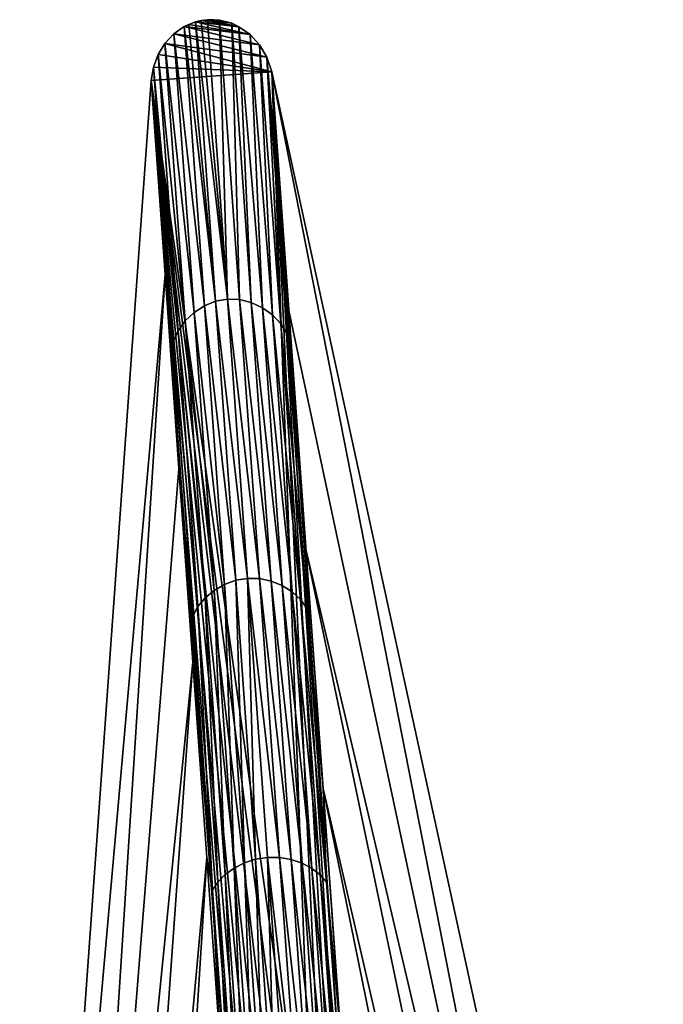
# Model space of a CAD drawing. Header units: millimetres. Extents: x -208 to -25, y 23 to 205.
# Tile 480 of 635: x -125 to -118, y 194 to 205. Entities that reach past the tile are written whole.
import ezdxf

# ---------------------------------------------------------------- set-up
doc = ezdxf.new("R2010")
doc.units = ezdxf.units.MM
doc.header["$LTSCALE"] = 65.185185
for name, color, linetype in [('324', 7, 'CONTINUOUS'), ('379', 7, 'CONTINUOUS'), ('408', 7, 'CONTINUOUS'), ('409', 7, 'CONTINUOUS')]:
    doc.layers.add(name, color=color, linetype=linetype)

msp = doc.modelspace()

# ---------------------------------------------------------------- linework, layer by layer
at = {"layer": '324', "linetype": 'CONTINUOUS'}
for points in [[(-123.531, 202.128, 51.334), (-125.194, 183.336, 56.24), (-123.69, 204.345, 56.24), (-123.531, 202.128, 51.334)], [(-124.871, 181.176, 48.639), (-125.194, 183.336, 56.24), (-123.531, 202.128, 51.334), (-124.871, 181.176, 48.639)], [(-123.373, 199.909, 46.428), (-124.871, 181.176, 48.639), (-123.531, 202.128, 51.334), (-123.373, 199.909, 46.428)], [(-123.214, 197.69, 41.521), (-124.871, 181.176, 48.639), (-123.373, 199.909, 46.428), (-123.214, 197.69, 41.521)], [(-124.547, 179.017, 41.037), (-124.871, 181.176, 48.639), (-123.214, 197.69, 41.521), (-124.547, 179.017, 41.037)], [(-123.055, 195.458, 36.583), (-124.547, 179.017, 41.037), (-123.214, 197.69, 41.521), (-123.055, 195.458, 36.583)], [(-124.224, 176.858, 33.436), (-124.547, 179.017, 41.037), (-123.055, 195.458, 36.583), (-124.224, 176.858, 33.436)], [(-122.894, 193.215, 31.617), (-124.224, 176.858, 33.436), (-123.055, 195.458, 36.583), (-122.894, 193.215, 31.617)]]:
    msp.add_3dface(points, dxfattribs=at)
at = {"layer": '379', "linetype": 'CONTINUOUS'}
for points in [[(-123.046, 205.042, 56.24), (-123.117, 205.032, 56.24), (-122.687, 204.962, 56.24), (-123.046, 205.042, 56.24)], [(-122.973, 205.042, 56.24), (-123.046, 205.042, 56.24), (-122.77, 205.001, 56.24), (-122.973, 205.042, 56.24)], [(-122.77, 205.001, 56.24), (-123.046, 205.042, 56.24), (-122.687, 204.962, 56.24), (-122.77, 205.001, 56.24)], [(-122.908, 205.036, 56.24), (-122.973, 205.042, 56.24), (-122.77, 205.001, 56.24), (-122.908, 205.036, 56.24)], [(-123.313, 204.963, 56.24), (-123.43, 204.88, 56.24), (-122.451, 204.755, 56.24), (-123.313, 204.963, 56.24)], [(-123.26, 204.988, 56.24), (-123.313, 204.963, 56.24), (-122.559, 204.872, 56.24), (-123.26, 204.988, 56.24)], [(-122.559, 204.872, 56.24), (-123.313, 204.963, 56.24), (-122.451, 204.755, 56.24), (-122.559, 204.872, 56.24)], [(-123.182, 205.017, 56.24), (-123.26, 204.988, 56.24), (-122.559, 204.872, 56.24), (-123.182, 205.017, 56.24)], [(-123.117, 205.032, 56.24), (-123.182, 205.017, 56.24), (-122.687, 204.962, 56.24), (-123.117, 205.032, 56.24)], [(-122.687, 204.962, 56.24), (-123.182, 205.017, 56.24), (-122.559, 204.872, 56.24), (-122.687, 204.962, 56.24)], [(-123.43, 204.88, 56.24), (-123.534, 204.77, 56.24), (-122.369, 204.612, 56.24), (-123.43, 204.88, 56.24)], [(-122.451, 204.755, 56.24), (-123.43, 204.88, 56.24), (-122.369, 204.612, 56.24), (-122.451, 204.755, 56.24)], [(-123.534, 204.77, 56.24), (-123.61, 204.643, 56.24), (-122.311, 204.444, 56.24), (-123.534, 204.77, 56.24)], [(-122.369, 204.612, 56.24), (-123.534, 204.77, 56.24), (-122.311, 204.444, 56.24), (-122.369, 204.612, 56.24)], [(-123.61, 204.643, 56.24), (-123.662, 204.501, 56.24), (-122.311, 204.444, 56.24), (-123.61, 204.643, 56.24)], [(-123.662, 204.501, 56.24), (-123.69, 204.345, 56.24), (-122.311, 204.444, 56.24), (-123.662, 204.501, 56.24)], [(-123.69, 204.345, 56.24), (-121.816, 190.989, 56.24), (-122.311, 204.444, 56.24), (-123.69, 204.345, 56.24)], [(-121.365, 190.588, 56.24), (-121.309, 190.425, 56.24), (-122.311, 204.444, 56.24), (-121.365, 190.588, 56.24)], [(-122.311, 204.444, 56.24), (-121.309, 190.425, 56.24), (-117.834, 183.862, 56.24), (-122.311, 204.444, 56.24)], [(-121.816, 190.989, 56.24), (-121.677, 190.932, 56.24), (-122.311, 204.444, 56.24), (-121.816, 190.989, 56.24)], [(-121.677, 190.932, 56.24), (-121.55, 190.842, 56.24), (-122.311, 204.444, 56.24), (-121.677, 190.932, 56.24)], [(-121.55, 190.842, 56.24), (-121.444, 190.726, 56.24), (-122.311, 204.444, 56.24), (-121.55, 190.842, 56.24)], [(-121.444, 190.726, 56.24), (-121.365, 190.588, 56.24), (-122.311, 204.444, 56.24), (-121.444, 190.726, 56.24)], [(-125.194, 183.336, 56.24), (-122.656, 190.496, 56.24), (-123.69, 204.345, 56.24), (-125.194, 183.336, 56.24)], [(-122.656, 190.496, 56.24), (-122.596, 190.646, 56.24), (-123.69, 204.345, 56.24), (-122.656, 190.496, 56.24)], [(-122.596, 190.646, 56.24), (-122.507, 190.775, 56.24), (-123.69, 204.345, 56.24), (-122.596, 190.646, 56.24)], [(-122.507, 190.775, 56.24), (-122.394, 190.882, 56.24), (-123.69, 204.345, 56.24), (-122.507, 190.775, 56.24)], [(-122.394, 190.882, 56.24), (-122.263, 190.958, 56.24), (-123.69, 204.345, 56.24), (-122.394, 190.882, 56.24)], [(-122.263, 190.958, 56.24), (-122.116, 191.004, 56.24), (-123.69, 204.345, 56.24), (-122.263, 190.958, 56.24)], [(-122.116, 191.004, 56.24), (-121.968, 191.014, 56.24), (-123.69, 204.345, 56.24), (-122.116, 191.004, 56.24)], [(-121.968, 191.014, 56.24), (-121.816, 190.989, 56.24), (-123.69, 204.345, 56.24), (-121.968, 191.014, 56.24)]]:
    msp.add_3dface(points, dxfattribs=at)
at = {"layer": '408', "linetype": 'CONTINUOUS'}
for points in [[(-123.117, 205.032, 56.24), (-123.046, 205.042, 56.24), (-122.817, 201.845, 49.174), (-123.117, 205.032, 56.24)], [(-123.046, 205.042, 56.24), (-122.973, 205.042, 56.24), (-122.908, 205.036, 56.24), (-123.046, 205.042, 56.24)], [(-123.046, 205.042, 56.24), (-122.908, 205.036, 56.24), (-122.817, 201.845, 49.174), (-123.046, 205.042, 56.24)], [(-123.43, 204.88, 56.24), (-123.313, 204.963, 56.24), (-123.081, 201.768, 49.192), (-123.43, 204.88, 56.24)], [(-123.313, 204.963, 56.24), (-123.26, 204.988, 56.24), (-122.953, 201.82, 49.18), (-123.313, 204.963, 56.24)], [(-123.313, 204.963, 56.24), (-122.953, 201.82, 49.18), (-123.081, 201.768, 49.192), (-123.313, 204.963, 56.24)], [(-123.26, 204.988, 56.24), (-123.182, 205.017, 56.24), (-122.953, 201.82, 49.18), (-123.26, 204.988, 56.24)], [(-123.182, 205.017, 56.24), (-123.117, 205.032, 56.24), (-122.817, 201.845, 49.174), (-123.182, 205.017, 56.24)], [(-123.182, 205.017, 56.24), (-122.817, 201.845, 49.174), (-122.953, 201.82, 49.18), (-123.182, 205.017, 56.24)], [(-122.908, 205.036, 56.24), (-122.77, 205.001, 56.24), (-122.68, 201.84, 49.18), (-122.908, 205.036, 56.24)], [(-122.908, 205.036, 56.24), (-122.68, 201.84, 49.18), (-122.817, 201.845, 49.174), (-122.908, 205.036, 56.24)], [(-122.77, 205.001, 56.24), (-122.687, 204.962, 56.24), (-122.546, 201.806, 49.193), (-122.77, 205.001, 56.24)], [(-122.77, 205.001, 56.24), (-122.546, 201.806, 49.193), (-122.68, 201.84, 49.18), (-122.77, 205.001, 56.24)], [(-122.687, 204.962, 56.24), (-122.559, 204.872, 56.24), (-122.419, 201.746, 49.212), (-122.687, 204.962, 56.24)], [(-122.687, 204.962, 56.24), (-122.419, 201.746, 49.212), (-122.546, 201.806, 49.193), (-122.687, 204.962, 56.24)], [(-123.534, 204.77, 56.24), (-123.43, 204.88, 56.24), (-123.198, 201.692, 49.211), (-123.534, 204.77, 56.24)], [(-123.43, 204.88, 56.24), (-123.081, 201.768, 49.192), (-123.198, 201.692, 49.211), (-123.43, 204.88, 56.24)], [(-122.559, 204.872, 56.24), (-122.451, 204.755, 56.24), (-122.305, 201.665, 49.236), (-122.559, 204.872, 56.24)], [(-122.559, 204.872, 56.24), (-122.305, 201.665, 49.236), (-122.419, 201.746, 49.212), (-122.559, 204.872, 56.24)], [(-123.61, 204.643, 56.24), (-123.534, 204.77, 56.24), (-123.3, 201.595, 49.235), (-123.61, 204.643, 56.24)], [(-123.534, 204.77, 56.24), (-123.198, 201.692, 49.211), (-123.3, 201.595, 49.235), (-123.534, 204.77, 56.24)], [(-122.451, 204.755, 56.24), (-122.369, 204.612, 56.24), (-122.208, 201.564, 49.265), (-122.451, 204.755, 56.24)], [(-122.451, 204.755, 56.24), (-122.208, 201.564, 49.265), (-122.305, 201.665, 49.236), (-122.451, 204.755, 56.24)], [(-123.662, 204.501, 56.24), (-123.61, 204.643, 56.24), (-123.381, 201.482, 49.265), (-123.662, 204.501, 56.24)], [(-123.61, 204.643, 56.24), (-123.3, 201.595, 49.235), (-123.381, 201.482, 49.265), (-123.61, 204.643, 56.24)], [(-122.369, 204.612, 56.24), (-122.311, 204.444, 56.24), (-122.116, 201.715, 50.202), (-122.369, 204.612, 56.24)], [(-122.134, 201.449, 49.301), (-122.369, 204.612, 56.24), (-122.116, 201.715, 50.202), (-122.134, 201.449, 49.301)], [(-122.369, 204.612, 56.24), (-122.134, 201.449, 49.301), (-122.208, 201.564, 49.265), (-122.369, 204.612, 56.24)], [(-123.69, 204.345, 56.24), (-123.662, 204.501, 56.24), (-123.439, 201.357, 49.301), (-123.69, 204.345, 56.24)], [(-123.662, 204.501, 56.24), (-123.381, 201.482, 49.265), (-123.439, 201.357, 49.301), (-123.662, 204.501, 56.24)], [(-123.531, 202.128, 51.334), (-123.69, 204.345, 56.24), (-123.439, 201.357, 49.301), (-123.531, 202.128, 51.334)], [(-123.373, 199.909, 46.428), (-123.531, 202.128, 51.334), (-123.439, 201.357, 49.301), (-123.373, 199.909, 46.428)], [(-122.953, 201.82, 49.18), (-122.724, 198.628, 42.12), (-123.081, 201.768, 49.192), (-122.953, 201.82, 49.18)], [(-122.817, 201.845, 49.174), (-122.589, 198.65, 42.11), (-122.953, 201.82, 49.18), (-122.817, 201.845, 49.174)], [(-122.953, 201.82, 49.18), (-122.589, 198.65, 42.11), (-122.724, 198.628, 42.12), (-122.953, 201.82, 49.18)], [(-122.68, 201.84, 49.18), (-122.452, 198.647, 42.119), (-122.817, 201.845, 49.174), (-122.68, 201.84, 49.18)], [(-122.817, 201.845, 49.174), (-122.452, 198.647, 42.119), (-122.589, 198.65, 42.11), (-122.817, 201.845, 49.174)], [(-122.546, 201.806, 49.193), (-122.318, 198.618, 42.144), (-122.68, 201.84, 49.18), (-122.546, 201.806, 49.193)], [(-122.68, 201.84, 49.18), (-122.318, 198.618, 42.144), (-122.452, 198.647, 42.119), (-122.68, 201.84, 49.18)], [(-122.419, 201.746, 49.212), (-122.192, 198.567, 42.18), (-122.546, 201.806, 49.193), (-122.419, 201.746, 49.212)], [(-122.546, 201.806, 49.193), (-122.192, 198.567, 42.18), (-122.318, 198.618, 42.144), (-122.546, 201.806, 49.193)], [(-123.198, 201.692, 49.211), (-122.971, 198.512, 42.18), (-123.3, 201.595, 49.235), (-123.198, 201.692, 49.211)], [(-123.081, 201.768, 49.192), (-122.853, 198.581, 42.143), (-123.198, 201.692, 49.211), (-123.081, 201.768, 49.192)], [(-123.198, 201.692, 49.211), (-122.853, 198.581, 42.143), (-122.971, 198.512, 42.18), (-123.198, 201.692, 49.211)], [(-123.081, 201.768, 49.192), (-122.724, 198.628, 42.12), (-122.853, 198.581, 42.143), (-123.081, 201.768, 49.192)], [(-122.305, 201.665, 49.236), (-122.079, 198.497, 42.229), (-122.419, 201.746, 49.212), (-122.305, 201.665, 49.236)], [(-122.419, 201.746, 49.212), (-122.079, 198.497, 42.229), (-122.192, 198.567, 42.18), (-122.419, 201.746, 49.212)], [(-122.208, 201.564, 49.265), (-121.983, 198.41, 42.289), (-122.305, 201.665, 49.236), (-122.208, 201.564, 49.265)], [(-122.305, 201.665, 49.236), (-121.983, 198.41, 42.289), (-122.079, 198.497, 42.229), (-122.305, 201.665, 49.236)], [(-121.921, 198.983, 44.163), (-122.134, 201.449, 49.301), (-122.116, 201.715, 50.202), (-121.921, 198.983, 44.163)], [(-123.3, 201.595, 49.235), (-123.073, 198.426, 42.228), (-123.381, 201.482, 49.265), (-123.3, 201.595, 49.235)], [(-123.3, 201.595, 49.235), (-122.971, 198.512, 42.18), (-123.073, 198.426, 42.228), (-123.3, 201.595, 49.235)], [(-122.134, 201.449, 49.301), (-121.91, 198.311, 42.36), (-122.208, 201.564, 49.265), (-122.134, 201.449, 49.301)], [(-122.208, 201.564, 49.265), (-121.91, 198.311, 42.36), (-121.983, 198.41, 42.289), (-122.208, 201.564, 49.265)], [(-123.381, 201.482, 49.265), (-123.156, 198.327, 42.288), (-123.439, 201.357, 49.301), (-123.381, 201.482, 49.265)], [(-123.381, 201.482, 49.265), (-123.073, 198.426, 42.228), (-123.156, 198.327, 42.288), (-123.381, 201.482, 49.265)], [(-121.91, 198.311, 42.36), (-122.134, 201.449, 49.301), (-121.921, 198.983, 44.163), (-121.91, 198.311, 42.36)], [(-123.373, 199.909, 46.428), (-123.439, 201.357, 49.301), (-123.214, 198.219, 42.359), (-123.373, 199.909, 46.428)], [(-123.439, 201.357, 49.301), (-123.156, 198.327, 42.288), (-123.214, 198.219, 42.359), (-123.439, 201.357, 49.301)], [(-123.214, 197.69, 41.521), (-123.373, 199.909, 46.428), (-123.214, 198.219, 42.359), (-123.214, 197.69, 41.521)], [(-121.725, 196.246, 38.11), (-121.91, 198.311, 42.36), (-121.921, 198.983, 44.163), (-121.725, 196.246, 38.11)], [(-122.853, 198.581, 42.143), (-122.724, 198.628, 42.12), (-122.625, 195.395, 35.093), (-122.853, 198.581, 42.143)], [(-122.724, 198.628, 42.12), (-122.589, 198.65, 42.11), (-122.496, 195.437, 35.059), (-122.724, 198.628, 42.12)], [(-122.724, 198.628, 42.12), (-122.496, 195.437, 35.059), (-122.625, 195.395, 35.093), (-122.724, 198.628, 42.12)], [(-122.452, 198.647, 42.119), (-122.224, 195.456, 35.058), (-122.589, 198.65, 42.11), (-122.452, 198.647, 42.119)], [(-122.589, 198.65, 42.11), (-122.224, 195.456, 35.058), (-122.361, 195.457, 35.044), (-122.589, 198.65, 42.11)], [(-122.589, 198.65, 42.11), (-122.361, 195.457, 35.044), (-122.496, 195.437, 35.059), (-122.589, 198.65, 42.11)], [(-122.318, 198.618, 42.144), (-122.091, 195.433, 35.094), (-122.452, 198.647, 42.119), (-122.318, 198.618, 42.144)], [(-122.452, 198.647, 42.119), (-122.091, 195.433, 35.094), (-122.224, 195.456, 35.058), (-122.452, 198.647, 42.119)], [(-123.073, 198.426, 42.228), (-122.971, 198.512, 42.18), (-122.846, 195.26, 35.22), (-123.073, 198.426, 42.228)], [(-122.971, 198.512, 42.18), (-122.853, 198.581, 42.143), (-122.743, 195.335, 35.148), (-122.971, 198.512, 42.18)], [(-122.971, 198.512, 42.18), (-122.743, 195.335, 35.148), (-122.846, 195.26, 35.22), (-122.971, 198.512, 42.18)], [(-122.853, 198.581, 42.143), (-122.625, 195.395, 35.093), (-122.743, 195.335, 35.148), (-122.853, 198.581, 42.143)], [(-122.192, 198.567, 42.18), (-121.965, 195.39, 35.149), (-122.318, 198.618, 42.144), (-122.192, 198.567, 42.18)], [(-122.318, 198.618, 42.144), (-121.965, 195.39, 35.149), (-122.091, 195.433, 35.094), (-122.318, 198.618, 42.144)], [(-122.079, 198.497, 42.229), (-121.853, 195.33, 35.221), (-122.192, 198.567, 42.18), (-122.079, 198.497, 42.229)], [(-122.192, 198.567, 42.18), (-121.853, 195.33, 35.221), (-121.965, 195.39, 35.149), (-122.192, 198.567, 42.18)], [(-123.156, 198.327, 42.288), (-123.073, 198.426, 42.228), (-122.93, 195.174, 35.31), (-123.156, 198.327, 42.288)], [(-123.073, 198.426, 42.228), (-122.846, 195.26, 35.22), (-122.93, 195.174, 35.31), (-123.073, 198.426, 42.228)], [(-121.983, 198.41, 42.289), (-121.758, 195.257, 35.311), (-122.079, 198.497, 42.229), (-121.983, 198.41, 42.289)], [(-122.079, 198.497, 42.229), (-121.758, 195.257, 35.311), (-121.853, 195.33, 35.221), (-122.079, 198.497, 42.229)], [(-121.91, 198.311, 42.36), (-121.686, 195.174, 35.418), (-121.983, 198.41, 42.289), (-121.91, 198.311, 42.36)], [(-121.983, 198.41, 42.289), (-121.686, 195.174, 35.418), (-121.758, 195.257, 35.311), (-121.983, 198.41, 42.289)], [(-123.214, 198.219, 42.359), (-123.156, 198.327, 42.288), (-122.99, 195.082, 35.417), (-123.214, 198.219, 42.359)], [(-123.156, 198.327, 42.288), (-122.93, 195.174, 35.31), (-122.99, 195.082, 35.417), (-123.156, 198.327, 42.288)], [(-121.686, 195.174, 35.418), (-121.91, 198.311, 42.36), (-121.725, 196.246, 38.11), (-121.686, 195.174, 35.418)], [(-123.214, 197.69, 41.521), (-123.214, 198.219, 42.359), (-122.99, 195.082, 35.417), (-123.214, 197.69, 41.521)], [(-123.055, 195.458, 36.583), (-123.214, 197.69, 41.521), (-122.99, 195.082, 35.417), (-123.055, 195.458, 36.583)], [(-121.528, 193.486, 31.997), (-121.686, 195.174, 35.418), (-121.725, 196.246, 38.11), (-121.528, 193.486, 31.997)], [(-122.894, 193.215, 31.617), (-123.055, 195.458, 36.583), (-122.99, 195.082, 35.417), (-122.894, 193.215, 31.617)], [(-122.743, 195.335, 35.148), (-122.625, 195.395, 35.093), (-122.516, 192.16, 28.115), (-122.743, 195.335, 35.148)], [(-122.625, 195.395, 35.093), (-122.496, 195.437, 35.059), (-122.397, 192.212, 28.042), (-122.625, 195.395, 35.093)], [(-122.625, 195.395, 35.093), (-122.397, 192.212, 28.042), (-122.516, 192.16, 28.115), (-122.625, 195.395, 35.093)], [(-122.496, 195.437, 35.059), (-122.361, 195.457, 35.044), (-122.268, 192.249, 27.997), (-122.496, 195.437, 35.059)], [(-122.496, 195.437, 35.059), (-122.268, 192.249, 27.997), (-122.397, 192.212, 28.042), (-122.496, 195.437, 35.059)], [(-122.224, 195.456, 35.058), (-121.996, 192.268, 27.996), (-122.361, 195.457, 35.044), (-122.224, 195.456, 35.058)], [(-122.361, 195.457, 35.044), (-121.996, 192.268, 27.996), (-122.133, 192.267, 27.977), (-122.361, 195.457, 35.044)], [(-122.361, 195.457, 35.044), (-122.133, 192.267, 27.977), (-122.268, 192.249, 27.997), (-122.361, 195.457, 35.044)], [(-122.091, 195.433, 35.094), (-121.863, 192.25, 28.043), (-122.224, 195.456, 35.058), (-122.091, 195.433, 35.094)], [(-122.224, 195.456, 35.058), (-121.863, 192.25, 28.043), (-121.996, 192.268, 27.996), (-122.224, 195.456, 35.058)], [(-121.965, 195.39, 35.149), (-121.738, 192.215, 28.116), (-122.091, 195.433, 35.094), (-121.965, 195.39, 35.149)], [(-122.091, 195.433, 35.094), (-121.738, 192.215, 28.116), (-121.863, 192.25, 28.043), (-122.091, 195.433, 35.094)], [(-121.853, 195.33, 35.221), (-121.627, 192.166, 28.213), (-121.965, 195.39, 35.149), (-121.853, 195.33, 35.221)], [(-121.965, 195.39, 35.149), (-121.627, 192.166, 28.213), (-121.738, 192.215, 28.116), (-121.965, 195.39, 35.149)], [(-122.93, 195.174, 35.31), (-122.846, 195.26, 35.22), (-122.705, 192.024, 28.331), (-122.93, 195.174, 35.31)], [(-122.846, 195.26, 35.22), (-122.743, 195.335, 35.148), (-122.62, 192.096, 28.211), (-122.846, 195.26, 35.22)], [(-122.846, 195.26, 35.22), (-122.62, 192.096, 28.211), (-122.705, 192.024, 28.331), (-122.846, 195.26, 35.22)], [(-122.743, 195.335, 35.148), (-122.516, 192.16, 28.115), (-122.62, 192.096, 28.211), (-122.743, 195.335, 35.148)], [(-121.758, 195.257, 35.311), (-121.533, 192.107, 28.332), (-121.853, 195.33, 35.221), (-121.758, 195.257, 35.311)], [(-121.853, 195.33, 35.221), (-121.533, 192.107, 28.332), (-121.627, 192.166, 28.213), (-121.853, 195.33, 35.221)], [(-121.686, 195.174, 35.418), (-121.462, 192.04, 28.475), (-121.758, 195.257, 35.311), (-121.686, 195.174, 35.418)], [(-121.758, 195.257, 35.311), (-121.462, 192.04, 28.475), (-121.533, 192.107, 28.332), (-121.758, 195.257, 35.311)], [(-122.99, 195.082, 35.417), (-122.93, 195.174, 35.31), (-122.766, 191.948, 28.474), (-122.99, 195.082, 35.417)], [(-122.93, 195.174, 35.31), (-122.705, 192.024, 28.331), (-122.766, 191.948, 28.474), (-122.93, 195.174, 35.31)], [(-121.462, 192.04, 28.475), (-121.686, 195.174, 35.418), (-121.528, 193.486, 31.997), (-121.462, 192.04, 28.475)], [(-122.894, 193.215, 31.617), (-122.99, 195.082, 35.417), (-122.766, 191.948, 28.474), (-122.894, 193.215, 31.617)]]:
    msp.add_3dface(points, dxfattribs=at)
at = {"layer": '409', "linetype": 'CONTINUOUS'}
for points in [[(-122.311, 204.444, 56.24), (-117.834, 183.862, 56.24), (-117.847, 181.679, 48.64), (-122.311, 204.444, 56.24)], [(-122.116, 201.715, 50.202), (-122.311, 204.444, 56.24), (-117.847, 181.679, 48.64), (-122.116, 201.715, 50.202)], [(-121.921, 198.983, 44.163), (-122.116, 201.715, 50.202), (-117.847, 181.679, 48.64), (-121.921, 198.983, 44.163)], [(-121.725, 196.246, 38.11), (-121.921, 198.983, 44.163), (-117.86, 179.496, 41.039), (-121.725, 196.246, 38.11)], [(-121.921, 198.983, 44.163), (-117.847, 181.679, 48.64), (-117.86, 179.496, 41.039), (-121.921, 198.983, 44.163)], [(-121.528, 193.486, 31.997), (-121.725, 196.246, 38.11), (-117.873, 177.313, 33.439), (-121.528, 193.486, 31.997)], [(-121.725, 196.246, 38.11), (-117.86, 179.496, 41.039), (-117.873, 177.313, 33.439), (-121.725, 196.246, 38.11)]]:
    msp.add_3dface(points, dxfattribs=at)

doc.saveas('drawing.dxf')
